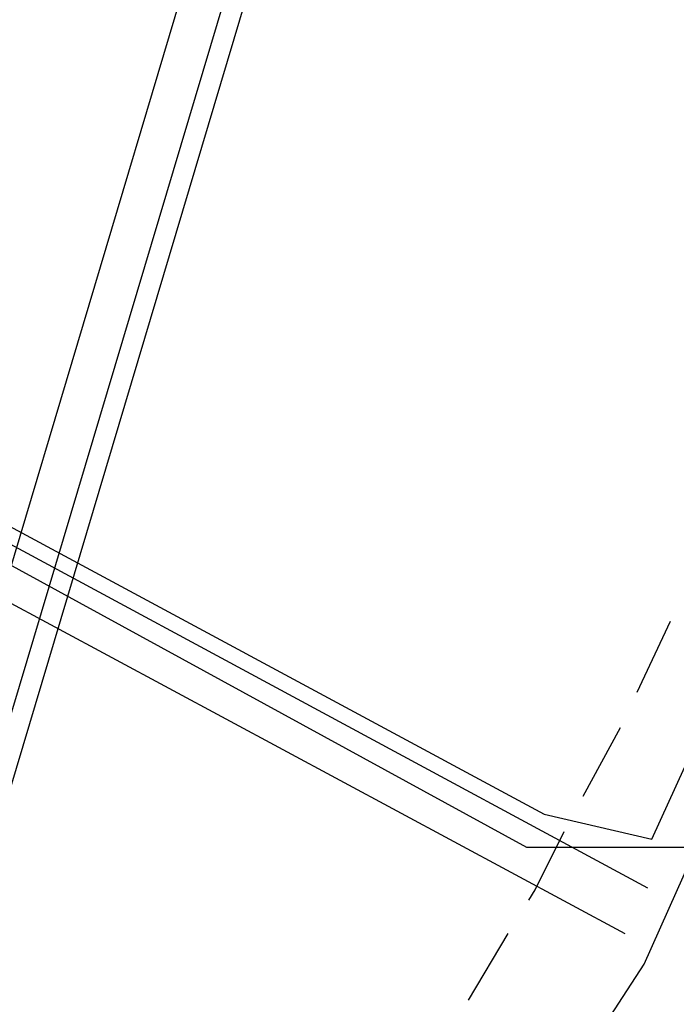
# Model space of a CAD drawing. Header units: feet. Extents: x -79 to 198, y -22 to 181.
# Tile 420 of 656: x 124.51 to 128.72, y 35.35 to 41.66. Entities that reach past the tile are written whole.
import ezdxf

# ---------------------------------------------------------------- set-up
doc = ezdxf.new("R2010")
doc.units = ezdxf.units.FT
for name, color, linetype in [('A-AREA-COMUN', 252, 'CONTINUOUS'), ('A-AREA-UNIDAD', 30, 'CONTINUOUS'), ('A-LINEA', 7, 'CONTINUOUS')]:
    doc.layers.add(name, color=color, linetype=linetype)

msp = doc.modelspace()

# ---------------------------------------------------------------- linework, layer by layer
at = {"layer": 'A-AREA-COMUN'}
msp.add_lwpolyline([(107.6, 44.1244), (118.8, 41.4756), (119.168, 41.1556), (122.08, 40.5156), (122.16, 39.6444), (122.688, 39.5556), (122.752, 39.3244), (127.872, 36.5689), (128.56, 36.4089), (129.728, 38.9689), (130.688, 41.92), (131.232, 44.64), (131.52, 47.36), (131.44, 51.0933), (130.96, 54.2044), (131.04, 55.4844), (129.568, 60.4089)], dxfattribs=at)
at = {"layer": 'A-AREA-UNIDAD'}
msp.add_lwpolyline([(108.672, 18.9689), (114.32, 22.2756), (119.52, 25.8489), (123.36, 28.9244), (126.272, 32.16), (128.512, 35.6089), (130.4, 39.84), (131.552, 44.5333), (131.872, 49.4044), (131.488, 53.44), (131.808, 50.08), (131.808, 47.4133), (131.52, 44.64), (130.592, 40.6756), (128.8, 36.3556), (127.76, 36.3556), (122.688, 39.1289), (121.888, 39.1289), (121.84, 39.6444), (119.872, 40.0889), (119.392, 37.8489), (118.368, 37.76), (105.2, 40.8889)], dxfattribs=at)
at = {"layer": 'A-LINEA'}
for p, q in [((121.5473, 27.0062), (130.6986, 57.6547)), ((121.5473, 27.0062), (130.6986, 57.6547)), ((121.5473, 27.0062), (130.6986, 57.6547)), ((121.5473, 27.0062), (130.6986, 57.6547)), ((121.4492, 27.1432), (130.5472, 57.5985)), ((121.4492, 27.1432), (130.5472, 57.5985)), ((121.4492, 27.1432), (130.5472, 57.5985)), ((121.4492, 27.1432), (130.5472, 57.5985)), ((121.4492, 27.1432), (130.5472, 57.5985)), ((121.4492, 27.1432), (130.5472, 57.5985)), ((121.2448, 27.4065), (130.2319, 57.4903)), ((121.2448, 27.4065), (130.2319, 57.4903)), ((121.2448, 27.4065), (130.2319, 57.4903)), ((121.2448, 27.4065), (130.2319, 57.4903)), ((121.2448, 27.4065), (130.2319, 57.4903)), ((121.2448, 27.4065), (130.2319, 57.4903)), ((122.5733, 39.3111), (128.5333, 36.0978)), ((122.5733, 39.3111), (128.5333, 36.0978)), ((122.4133, 39.0178), (128.3867, 35.8044)), ((122.4133, 39.0178), (128.3867, 35.8044)), ((128.4667, 37.3511), (128.68, 37.8044)), ((128.12, 36.6844), (128.36, 37.1244)), ((127.3867, 35.3778), (127.64, 35.8044))]:
    msp.add_line(p, q, dxfattribs=at)
msp.add_lwpolyline([(127.7733, 36.0178), (127.8133, 36.0844), (128, 36.4578)], dxfattribs=at)

doc.saveas('drawing.dxf')
